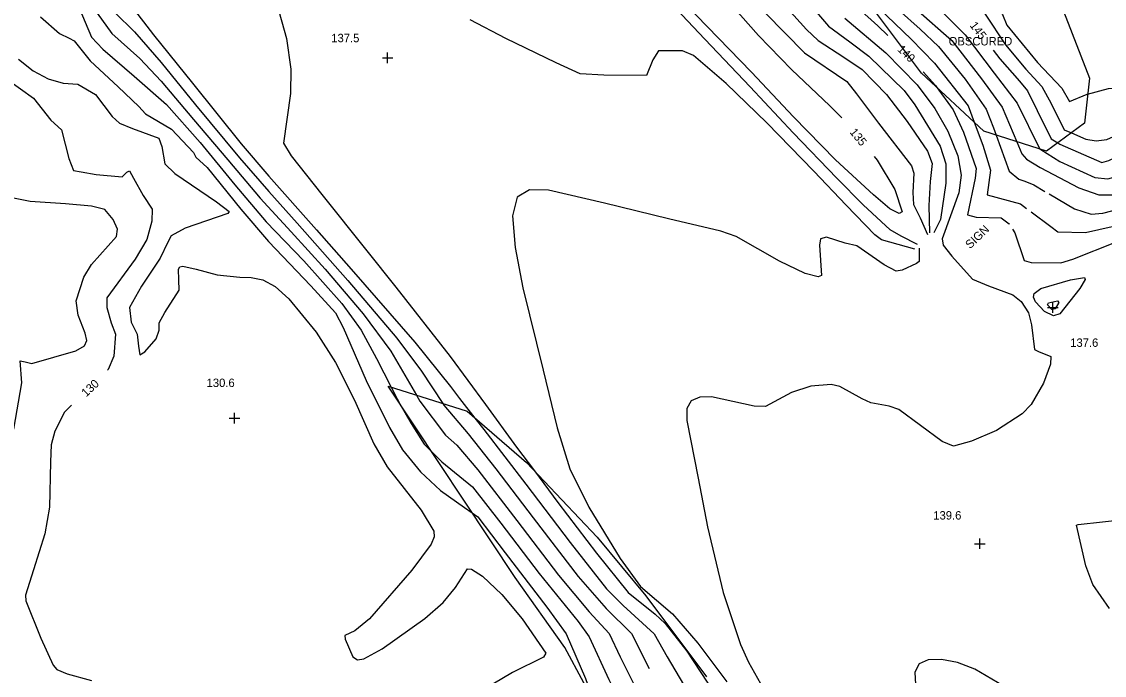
# Model space of a CAD drawing. Extents: x 1467615 to 2003689, y 770235 to 1108726.
# Drawn here: x 2001049.4 to 2001307.2, y 772813.8 to 772969.5 of the extents above; entities that cross this region are included whole.
import ezdxf

# ---------------------------------------------------------------- set-up
doc = ezdxf.new("R2010")
doc.units = 0
for name, color, linetype in [('RD_DTM_Major1', 7, 'Continuous'), ('RD_DTM_Major1_Lbl', 7, 'Continuous'), ('RD_DTM_Major2', 7, 'Continuous'), ('RD_DTM_Minor1', 7, 'Continuous'), ('RD_DTM_Minor2', 7, 'Continuous'), ('RD_DTM_Obscure', 7, 'Continuous'), ('RD_DTM_Spot_Elev', 7, 'Continuous'), ('RD_TX_Misc1', 7, 'Continuous')]:
    doc.layers.add(name, color=color, linetype=linetype)

msp = doc.modelspace()

# ---------------------------------------------------------------- linework, layer by layer
at = {"layer": 'RD_DTM_Major1'}
for points in [[(2001196.81, 773036.35), (2001206.96, 773025.89), (2001208.62, 773023.05), (2001214.05, 773012.61), (2001220.53, 773003.15), (2001225.06, 772997.49), (2001232.07, 772991.29), (2001239.31, 772984.91), (2001243.2, 772979.54), (2001248.64, 772972.68), (2001253.26, 772968.53), (2001255.68, 772966.17)], [(2001045.04, 773002.38), (2001054.78, 772991.47), (2001064.16, 772981.09), (2001069.86, 772974.14), (2001071.55, 772971.69), (2001076.27, 772967.11), (2001082.58, 772959.74), (2001090.8, 772949.69), (2001101.23, 772937.09), (2001108.2, 772929.08), (2001115, 772921.54), (2001127.05, 772907.89), (2001138.74, 772894.15), (2001144.62, 772886.28), (2001149.68, 772878.54)], [(2001252.43, 772937.38), (2001253.11, 772936.54), (2001257.35, 772929.54), (2001259.11, 772924.17), (2001258.38, 772923.84), (2001256.18, 772924.94), (2001252.27, 772928.23), (2001243.17, 772936.56), (2001233.18, 772946.87), (2001223.22, 772957.45), (2001212.62, 772968.33), (2001202.45, 772978.89)], [(2001216.33, 772975.97), (2001224.87, 772966.17), (2001232.7, 772958.14), (2001241.85, 772949.49), (2001244.75, 772946.6)], [(2001296.16, 772940.62), (2001296.64, 772940.33), (2001306.62, 772935.95), (2001308.28, 772936.4), (2001318.3, 772941.16), (2001326.52, 772945.1), (2001334.2, 772952.35), (2001342.51, 772958.6), (2001353.78, 772965.95), (2001362.41, 772973.06)], [(2001045.96, 772955.75), (2001052.22, 772951.27), (2001056.31, 772946.06), (2001058.86, 772943.73), (2001060.58, 772936.91), (2001061.71, 772934.04), (2001063.5, 772933.73), (2001067.11, 772933.07), (2001073.32, 772932.53), (2001074.44, 772933.62), (2001075.05, 772933.96), (2001076.01, 772932.21), (2001078.33, 772928.1), (2001080.43, 772924.87), (2001080.39, 772922), (2001079.19, 772917.64), (2001076.39, 772912.91), (2001069.62, 772903.76), (2001069.65, 772901.4), (2001070.71, 772897.78), (2001071.7, 772895.09), (2001071.35, 772889.85), (2001069.94, 772886.65), (2001069.84, 772886.53)], [(2001267.15, 772954.07), (2001271.24, 772948.46), (2001273.72, 772943.14), (2001276.74, 772934.53), (2001276.45, 772932.25), (2001274.67, 772923.49), (2001276.74, 772922.94), (2001282.68, 772922.8), (2001284.58, 772921.33), (2001284.64, 772921.23)], [(2001047.51, 772872.48), (2001049.43, 772883.45), (2001048.97, 772888.75), (2001050.2, 772888.45), (2001051.82, 772888.06), (2001062.3, 772891.09), (2001064.36, 772892.27), (2001064.85, 772893.57), (2001064.47, 772895.27), (2001062.8, 772899.63), (2001062.32, 772903.03), (2001064.16, 772908.66), (2001066.01, 772911.68), (2001071.95, 772918.31), (2001072.15, 772920.1), (2001071.13, 772922.36), (2001069.21, 772924.78), (2001066.02, 772925.53), (2001059.83, 772926.13), (2001051.42, 772926.63), (2001043.66, 772928.19)], [(2001285.36, 772920.06), (2001285.9, 772919.18), (2001288.16, 772912.63), (2001289.84, 772912.12), (2001296.87, 772912.07), (2001299.72, 772912.91), (2001310.13, 772917.09)], [(2001061.26, 772878.13), (2001059.53, 772876.52), (2001057.26, 772871.94), (2001056.42, 772868.75), (2001056.27, 772864.65), (2001056.03, 772853.88), (2001054.89, 772847.52), (2001052.17, 772838.98), (2001050.27, 772832.95), (2001050.35, 772831.53), (2001053.94, 772822.65), (2001056.84, 772816.27), (2001057.75, 772815.18), (2001060.18, 772814.16), (2001066.01, 772812.59)], [(2001314.46, 772791.91), (2001302.64, 772798.03), (2001292.81, 772804.31), (2001284.49, 772810.5), (2001276.39, 772815.29), (2001272.25, 772816.84), (2001268.44, 772817.62), (2001265.28, 772817.54), (2001263.1, 772816.55), (2001262.13, 772814.59), (2001262.26, 772811.66), (2001264.94, 772802.97), (2001269.5, 772790.91), (2001274.76, 772777.18), (2001279.61, 772763.81), (2001283.02, 772753.02), (2001285.96, 772742.22), (2001288.02, 772737.81), (2001295.27, 772725.51), (2001303.27, 772712.8), (2001310.44, 772700.41)]]:
    msp.add_lwpolyline(points, dxfattribs=at)
at = {"layer": 'RD_DTM_Major2'}
for points in [[(2001280.78, 772962.69), (2001282.33, 772960.63), (2001287, 772955.3), (2001288.91, 772952.99), (2001291.26, 772948.3), (2001294.54, 772941.58), (2001296.16, 772940.62)], [(2001264.05, 772957.56), (2001267.01, 772954.26), (2001267.15, 772954.07)], [(2001149.68, 772878.54), (2001149.93, 772878.14), (2001155.7, 772871.33), (2001162.27, 772862.97), (2001171.18, 772851.34), (2001181.9, 772837.33), (2001188.58, 772829.73), (2001194.62, 772823.75), (2001198.85, 772815.42)]]:
    msp.add_lwpolyline(points, dxfattribs=at)
at = {"layer": 'RD_DTM_Minor1'}
for points in [[(2001169.42, 773056.76), (2001182.02, 773042.91), (2001190.42, 773033.34), (2001197.32, 773027.89), (2001200.54, 773023.53), (2001204.94, 773015.6), (2001209.75, 773006.77), (2001214.75, 772998.85), (2001219.48, 772992.17), (2001223.99, 772987.27), (2001232.56, 772978.92), (2001237.23, 772973.39), (2001241.54, 772968.42), (2001246.62, 772964.69), (2001251.16, 772961.29), (2001259.6, 772953.09), (2001262.12, 772949.71), (2001268.11, 772939.82), (2001269.48, 772935.64), (2001269.49, 772931.05), (2001268.22, 772922.41), (2001266.64, 772919.22)], [(2001044.48, 773014.44), (2001054.34, 773001.74), (2001065.42, 772986.87), (2001075.41, 772973.29), (2001080.8, 772966.38), (2001090.06, 772954.81), (2001101.68, 772940.4), (2001108.26, 772932.73), (2001119.59, 772919.92), (2001127.84, 772910.56), (2001142.98, 772893.2), (2001151.49, 772882.59), (2001153.68, 772879.73), (2001157.32, 772875.09)], [(2001042.79, 772993.39), (2001049.88, 772986.55), (2001059.37, 772977.06), (2001063, 772972.95), (2001066.01, 772965.78), (2001068.73, 772962.93), (2001076.16, 772956.53), (2001083.88, 772949.75), (2001091.85, 772940.7), (2001100.12, 772930.64), (2001107.57, 772921.84), (2001116.54, 772912.52), (2001125.64, 772902.39), (2001130.24, 772896.04), (2001133.88, 772889.29), (2001137.36, 772882.45)], [(2001048.47, 772993.66), (2001055.81, 772985.64), (2001065.31, 772974.37), (2001070.84, 772966.65), (2001077.51, 772960.74), (2001082.61, 772955.36), (2001090.29, 772946.22), (2001098.48, 772936.59), (2001106.14, 772927.45), (2001113.57, 772919.45), (2001121.64, 772910.52), (2001130.7, 772899.93), (2001137.29, 772891.06), (2001143.38, 772880.54)], [(2001107.66, 772982.56), (2001112.47, 772965.45), (2001113.48, 772958.2), (2001113.36, 772952.42), (2001111.74, 772940.57), (2001113.52, 772937.52), (2001120.86, 772928.31), (2001131.61, 772914.89), (2001138.48, 772906.25), (2001151.41, 772889.74), (2001159.88, 772878.36), (2001167.25, 772868.18), (2001171.48, 772862.52)], [(2001228.06, 772976.85), (2001236.32, 772967.61), (2001239.1, 772965.01), (2001245.18, 772961.06), (2001249.59, 772958.14), (2001255.37, 772952.15), (2001260.31, 772945.73), (2001265.09, 772938.62), (2001266.26, 772935.7), (2001265.77, 772931.4), (2001265.44, 772925.73), (2001265.59, 772919.24)], [(2001053.86, 772970.65), (2001058.35, 772966.67), (2001060.69, 772965.53), (2001061.88, 772964.92), (2001065.7, 772960.16), (2001072.32, 772954), (2001077.26, 772949.29), (2001078.89, 772947.51), (2001085.03, 772943.92), (2001090.28, 772938.36), (2001090.81, 772937.26), (2001093.57, 772934.73), (2001101.56, 772924.86), (2001108.18, 772917.13), (2001118.24, 772906.61), (2001124.15, 772900.18), (2001125.97, 772896.68), (2001131.42, 772884.03), (2001137, 772872.87), (2001140.06, 772867.56), (2001144.37, 772862.29), (2001149.1, 772857.86), (2001154.84, 772853.8), (2001156.68, 772852.51)], [(2001262.77, 772916.44), (2001258.87, 772918.39), (2001256.26, 772919.91), (2001249.79, 772925.89), (2001243.51, 772932.19), (2001233.14, 772943.06), (2001222.87, 772953.97), (2001212.12, 772965.31), (2001205.27, 772972.56)], [(2001226.53, 772971.5), (2001235.83, 772962.07), (2001245.9, 772955.25), (2001248.22, 772952.32), (2001253.42, 772945.29), (2001261.34, 772935.18), (2001261.87, 772933.4), (2001261.59, 772928.83), (2001261.77, 772925.97), (2001263.35, 772922.74), (2001265.13, 772918.79)], [(2001286.37, 772940.91), (2001287.58, 772938.05), (2001288.71, 772936.73), (2001291.92, 772934.73), (2001301.18, 772929.93), (2001305.96, 772928.25), (2001310.38, 772928.23), (2001312.83, 772928.82), (2001320.05, 772933.69), (2001331.29, 772941.47), (2001338.07, 772946.92), (2001344.6, 772952.58), (2001353.85, 772959.11), (2001361.77, 772965.53), (2001370.56, 772972.16)], [(2001294.1, 772928.47), (2001300.12, 772924.93), (2001304.13, 772923.63), (2001306.89, 772923.86), (2001313.01, 772925.48), (2001317.02, 772928.51), (2001326.46, 772935.02), (2001336.62, 772942.37), (2001346.32, 772950.07), (2001355.45, 772956.9), (2001364.23, 772964.07), (2001371.33, 772969.35), (2001374.76, 772970.98)], [(2001303.24, 772952.21), (2001308.21, 772953.54), (2001313.36, 772953.68), (2001321.99, 772952.35), (2001324.07, 772953.14), (2001331.75, 772958.59), (2001343.83, 772967.04), (2001352.04, 772972.87)], [(2001262.1, 772915.29), (2001254.14, 772917.55), (2001252.55, 772918.71), (2001245.73, 772925.8), (2001238.06, 772933.89), (2001226.85, 772945.44), (2001217.2, 772954.79), (2001209.39, 772961.4), (2001206.74, 772962.56), (2001201.04, 772962.54), (2001199.69, 772960.39), (2001198.19, 772956.67), (2001188.06, 772956.78), (2001182.4, 772957.07), (2001176.65, 772959.73), (2001164.69, 772965.52), (2001156.17, 772969.95)], [(2001245.46, 772970.35), (2001255.17, 772962.11), (2001262.68, 772954.43), (2001266.85, 772948.84), (2001270, 772943.45), (2001272.34, 772937.57), (2001273.11, 772932.9), (2001272.6, 772928.72), (2001268.61, 772917.76), (2001268.86, 772916.3), (2001270.91, 772913.66), (2001275.84, 772908.16), (2001279.64, 772906.56), (2001285.45, 772904.4), (2001287.47, 772902.83), (2001289.14, 772900.14), (2001289.86, 772897.28), (2001290.57, 772891.43), (2001291.55, 772890.96), (2001294.52, 772889.79), (2001294.43, 772887.9), (2001292.76, 772883.43), (2001289.85, 772878.31), (2001287.66, 772876.07), (2001281.58, 772872.16), (2001275.57, 772869.56), (2001271.3, 772868.38), (2001268.64, 772869.53), (2001258.27, 772877.15), (2001255.99, 772877.93), (2001251.64, 772878.69), (2001249.55, 772879.64), (2001244.26, 772882.62), (2001242.17, 772883.08), (2001237.35, 772882.71), (2001232.72, 772881.14), (2001226.57, 772877.87), (2001223.83, 772877.94), (2001213.7, 772880.12), (2001210.86, 772880.07), (2001208.79, 772879.23), (2001207.83, 772877.35), (2001207.82, 772874.48), (2001210.48, 772860.75), (2001212.72, 772849.15), (2001216.45, 772833.54), (2001220.55, 772821.18), (2001222.47, 772816.95), (2001225.35, 772811.88)], [(2001292.11, 772939.07), (2001296.61, 772936.23), (2001305.01, 772932.39), (2001308.09, 772932.05), (2001311.28, 772932.95), (2001320.69, 772937.49), (2001328.01, 772942.14), (2001332.32, 772945.77), (2001337.79, 772951.18), (2001345.19, 772956.69), (2001354.75, 772963.26), (2001362.55, 772969.63)], [(2001299.38, 772943.01), (2001302.84, 772941.55), (2001305.27, 772941.08), (2001307.87, 772941.41), (2001311.91, 772943.22), (2001322.93, 772948.12), (2001325.95, 772949.95), (2001334.31, 772956.54), (2001344.7, 772963.79), (2001354.81, 772970.5)], [(2001048.64, 772960.6), (2001052.07, 772957.76), (2001055.69, 772955.85), (2001059.21, 772954.85), (2001062.76, 772954.62), (2001066.97, 772952.13), (2001070.88, 772946.88), (2001072.67, 772945.36), (2001075.79, 772944.07), (2001082.07, 772941.76), (2001082.72, 772939.78), (2001083.5, 772935.61), (2001085.82, 772933.36), (2001095.79, 772926.62), (2001098.75, 772924.29), (2001098.46, 772923.82), (2001088.27, 772920.35), (2001084.96, 772918.47), (2001084.17, 772916.95), (2001082.39, 772913.16), (2001077.93, 772906.51), (2001075.04, 772901.42), (2001075.47, 772897.96), (2001076.87, 772895.09), (2001077.18, 772892.2), (2001077.47, 772890.13), (2001078.71, 772890.89), (2001081.4, 772893.96), (2001082.15, 772896.01), (2001082.14, 772897.79), (2001083.48, 772900.24), (2001086.84, 772905.57), (2001086.82, 772908.01), (2001086.72, 772910.57), (2001087.03, 772911.07), (2001087.73, 772911.27), (2001090.89, 772910.59), (2001095.95, 772909.17), (2001101.36, 772908.67), (2001104.01, 772908.59), (2001106.77, 772908), (2001109.75, 772906.42), (2001113.01, 772903.52), (2001119.47, 772895.54), (2001124.1, 772888.35), (2001128.62, 772879.32), (2001133.21, 772868.96), (2001136.4, 772863.45), (2001144.48, 772853.16), (2001147.54, 772848.17), (2001147.61, 772846.83), (2001146.88, 772845.08), (2001142.31, 772838.84), (2001132.18, 772827.24), (2001128.68, 772824.39), (2001126.34, 772823.32), (2001126.39, 772822.42), (2001128.27, 772818.21), (2001129.34, 772817.54), (2001130.9, 772817.71), (2001135.23, 772820.17), (2001145.42, 772827.36), (2001149.77, 772831.2), (2001152.71, 772834.73), (2001155.57, 772839.18), (2001156.54, 772839.09), (2001159.13, 772837.46), (2001163.72, 772833.11), (2001168.56, 772827.25), (2001174.2, 772819.08), (2001173.69, 772818.14), (2001166.29, 772814.48), (2001159.46, 772810.41)], [(2001276.23, 772945.59), (2001278.28, 772940.06), (2001280.11, 772934.15), (2001279.34, 772928.28), (2001287.26, 772926.1), (2001288.72, 772925.02)], [(2001281.47, 772942.48), (2001284.56, 772933.92), (2001286.91, 772931.97), (2001288.33, 772931.54), (2001290.42, 772930.63), (2001293.08, 772929.07)], [(2001263.15, 772915.59), (2001263.16, 772912.39), (2001262.53, 772911.87), (2001259.12, 772910.31), (2001257.62, 772910.1), (2001254.76, 772911.61), (2001248.27, 772916.12), (2001245.54, 772916.71), (2001241.09, 772918.15), (2001239.67, 772917.74), (2001239.43, 772916.23), (2001239.84, 772909.04), (2001239.04, 772908.76), (2001235.95, 772909.5), (2001229.88, 772912.43), (2001219.57, 772918.34), (2001215.92, 772919.63), (2001203.45, 772922.56), (2001188.22, 772926.29), (2001174.82, 772929.34), (2001170.3, 772929.47), (2001167.41, 772927.69), (2001166.29, 772923.23), (2001166.92, 772915.7), (2001168.77, 772906.14), (2001173.61, 772886.46), (2001176.92, 772872.73), (2001179.95, 772863.01), (2001184.44, 772853.85), (2001191.91, 772841.61), (2001196.76, 772834.94), (2001204.42, 772828.44), (2001210.42, 772821.47), (2001217.32, 772812.3)], [(2001289.8, 772924.22), (2001294.5, 772920.74), (2001296.2, 772919.43), (2001302.79, 772919.32), (2001312.25, 772921.42)], [(2001290.37, 772903.9), (2001290.51, 772904.79), (2001292.1, 772905.95), (2001299.19, 772907.98), (2001302.5, 772908.57), (2001302.67, 772908.1), (2001301.42, 772905.92), (2001296.65, 772899.95), (2001295.15, 772899.45), (2001292.96, 772900.48), (2001290.85, 772902.77), (2001290.37, 772903.9)], [(2001293.73, 772902.08), (2001293.97, 772902.51), (2001296.1, 772903), (2001296.37, 772902.6), (2001295.49, 772901.14), (2001294.74, 772900.97), (2001293.73, 772902.08)], [(2001139.43, 772878.51), (2001142.1, 772873.79), (2001145.23, 772868.88), (2001147, 772867.1)], [(2001308.44, 772829.77), (2001304.53, 772835.46), (2001302.82, 772839.89), (2001300.59, 772849.62), (2001301.03, 772849.78), (2001312.59, 772851.03)]]:
    msp.add_lwpolyline(points, dxfattribs=at)
at = {"layer": 'RD_DTM_Minor2'}
for points in [[(2001252.81, 772998.09), (2001255.15, 772997.18), (2001261.49, 772992.88), (2001267.12, 772987.98), (2001270.95, 772984.61), (2001272.97, 772983.42), (2001277.19, 772980.05), (2001278.75, 772977.4), (2001282.98, 772971.21), (2001284.03, 772968.64), (2001291.35, 772959.78), (2001297.12, 772953.67), (2001298.93, 772950.5), (2001303.19, 772952.19), (2001303.24, 772952.21)], [(2001252.09, 772995.32), (2001254.13, 772994.24), (2001258.46, 772992.54), (2001262.78, 772989.16), (2001268.63, 772982.93), (2001272.9, 772978.16), (2001278.82, 772971.28), (2001283.68, 772963.99), (2001288.51, 772958.21), (2001292.37, 772954.05), (2001294.56, 772950.01), (2001297.7, 772943.72), (2001299.38, 772943.01)], [(2001250.25, 772991.04), (2001253.86, 772989.01), (2001257.73, 772986.65), (2001259.78, 772983.74), (2001264.75, 772976.02), (2001269.83, 772970.67), (2001274.11, 772966.33), (2001281.01, 772957.22), (2001286.46, 772950.08), (2001291.83, 772939.25), (2001292.11, 772939.07)], [(2001249.05, 772988.26), (2001254.28, 772984.62), (2001257.53, 772979.87), (2001262.3, 772972.64), (2001270.93, 772965.03), (2001277.99, 772955.92), (2001282.9, 772949.14), (2001286.37, 772940.91)], [(2001249.07, 772984.57), (2001250.71, 772982.77), (2001258.2, 772972.35), (2001263.35, 772967.73), (2001267.72, 772963.59), (2001274.07, 772955.83), (2001279.11, 772948.68), (2001280.85, 772944.21), (2001281.47, 772942.48)], [(2001251.06, 772975.73), (2001253.42, 772972.82), (2001261.24, 772965.35), (2001266.78, 772959.61), (2001274.8, 772949.43), (2001276.23, 772945.59)], [(2001137.36, 772882.45), (2001138.79, 772879.65), (2001139.43, 772878.51)], [(2001143.38, 772880.54), (2001144.22, 772879.09), (2001150.33, 772871.02), (2001153.01, 772868.65), (2001158, 772862.77), (2001167.33, 772850.7), (2001177.26, 772837.69), (2001184.53, 772828.97), (2001189.26, 772823.8), (2001191.93, 772818.22), (2001196.86, 772808.39), (2001203.19, 772797.02), (2001208.73, 772786.25), (2001210.64, 772782.03), (2001210.23, 772780.92), (2001208.5, 772778.82), (2001206.07, 772777.56)], [(2001157.32, 772875.09), (2001159.46, 772872.36), (2001169.45, 772859.31), (2001180, 772845.45), (2001188.68, 772834.39), (2001192.62, 772830.48), (2001200, 772823.69), (2001203.14, 772818.23), (2001210.92, 772805.06), (2001218.12, 772792.13), (2001224.01, 772781.54), (2001226.98, 772777.49), (2001228.5, 772777.16), (2001234.85, 772775.87), (2001237.96, 772774.32), (2001238.66, 772773.47), (2001240.22, 772769.47), (2001241.15, 772765.24), (2001240.82, 772764.07), (2001237.04, 772760.6), (2001235.54, 772758.44), (2001233.27, 772755.36), (2001230.25, 772752.16), (2001229.46, 772751.18)], [(2001147, 772867.1), (2001149.47, 772864.63), (2001156.72, 772858.75), (2001163.49, 772850.05), (2001172.63, 772838.05), (2001181.92, 772826.62), (2001184.5, 772822.98), (2001189.19, 772812.79), (2001194.92, 772801.43), (2001200.94, 772789.08), (2001202.64, 772785.03), (2001201.37, 772785.87), (2001199.39, 772786.26)], [(2001171.48, 772862.52), (2001177.11, 772854.98), (2001186.3, 772842.88), (2001193.82, 772833.55), (2001200.23, 772828.38), (2001202.6, 772826.2), (2001207.77, 772819.58), (2001214.32, 772809.69), (2001221.6, 772797.31), (2001225.86, 772790.17), (2001229.57, 772787.1), (2001233.8, 772783.93), (2001238.91, 772778.69), (2001242.92, 772773.82), (2001247.66, 772763.42), (2001250.69, 772757.55), (2001252.2, 772753.32), (2001251.83, 772752.27), (2001250.92, 772750.48), (2001250.39, 772749.17), (2001247.1, 772744.36), (2001243.52, 772740.08), (2001241.79, 772738.55)], [(2001156.68, 772852.51), (2001157.99, 772851.58), (2001164.52, 772842.98), (2001174.43, 772830.02), (2001179.05, 772823.7), (2001183.66, 772813.09), (2001185.34, 772808.36), (2001185.35, 772808.15)]]:
    msp.add_lwpolyline(points, dxfattribs=at)
at = {"layer": 'RD_DTM_Obscure'}
for points in [[(2001282.05, 772990.3), (2001297.5, 772971.97), (2001303.67, 772956.06), (2001302.49, 772945.32), (2001293.49, 772938.63), (2001278.56, 772943.41), (2001263.73, 772957.27), (2001251.58, 772973.44), (2001248.52, 772987.02), (2001253.19, 772997.89), (2001260.39, 773003.74), (2001282.05, 772990.3)], [(2001136.68, 772882.67), (2001155.45, 772876.7), (2001169.57, 772864.54), (2001186.4, 772846.72), (2001198.05, 772832.79), (2001212.52, 772813.48)], [(2001187.8, 772803.61), (2001178.71, 772820.46), (2001166.87, 772837.13), (2001136.68, 772882.67)]]:
    msp.add_lwpolyline(points, dxfattribs=at)
at = {"layer": 'RD_DTM_Spot_Elev'}
for p, q in [((2001135.28, 772960.87), (2001137.78, 772960.87)), ((2001136.53, 772959.62), (2001136.53, 772962.12)), ((2001293.71, 772901.42), (2001296.21, 772901.42)), ((2001294.96, 772900.17), (2001294.96, 772902.67)), ((2001100.05, 772873.8), (2001100.05, 772876.3)), ((2001098.8, 772875.05), (2001101.3, 772875.05)), ((2001276.32, 772845.16), (2001278.82, 772845.16)), ((2001277.57, 772843.91), (2001277.57, 772846.41))]:
    msp.add_line(p, q, dxfattribs=at)

# ---------------------------------------------------------------- texts
at = {"layer": 'RD_DTM_Major1_Lbl'}
for s, rotation, p in [('145', 307.0285, (2001275.08, 772968.58)), ('140', 315.8269, (2001257.79, 772962.73)), ('135', 309.1339, (2001246.46, 772943.14)), ('130', 42.9815, (2001064.71, 772879.99))]:
    msp.add_text(s, height=2, rotation=rotation, dxfattribs=at).set_placement(p)
at = {"layer": 'RD_DTM_Spot_Elev'}
for s, p in [('137.5', (2001123.11, 772964.6)), ('137.6', (2001299.11, 772892.05)), ('130.6', (2001093.41, 772882.49)), ('139.6', (2001266.5, 772850.92))]:
    msp.add_text(s, height=2, dxfattribs=at).set_placement(p)
at = {"layer": 'RD_TX_Misc1'}
msp.add_text('OBSCURED', height=2, dxfattribs=at).set_placement((2001270.16, 772963.84))
msp.add_text('SIGN', height=2, rotation=43.6852, dxfattribs=at).set_placement((2001275.27, 772915.28))

doc.saveas('drawing.dxf')
